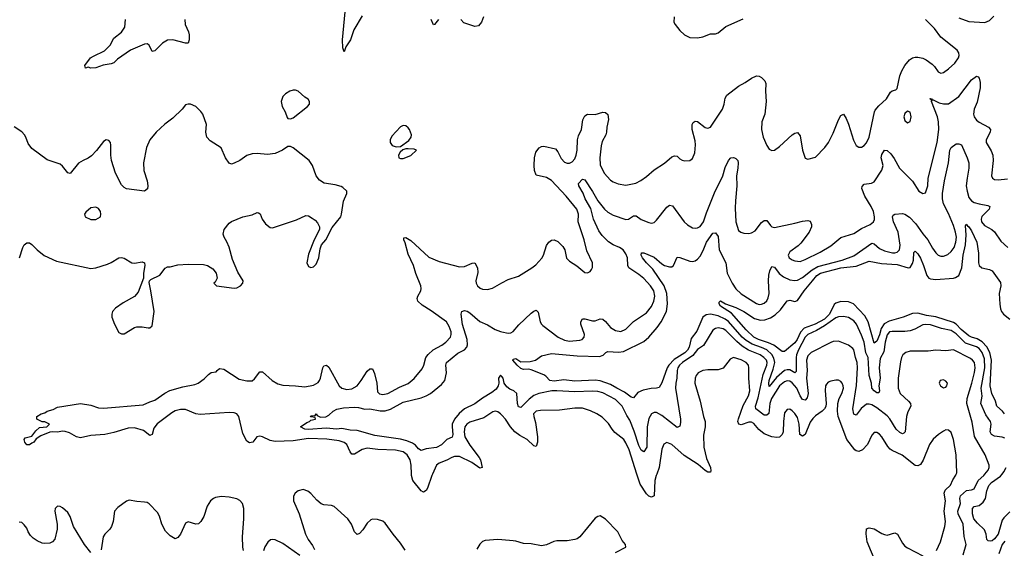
# Model space of a CAD drawing. Header units: inches. Extents: x 1694797 to 1849917, y 907313 to 1017959.
# Tile 764 of 834: x 1816234 to 1823926, y 979420 to 983548. Entities that reach past the tile are written whole.
import ezdxf

# ---------------------------------------------------------------- set-up
doc = ezdxf.new("R2010")
doc.units = ezdxf.units.IN
doc.header["$MEASUREMENT"] = 0
for name, color, linetype in [('B8917', 7, 'Continuous'), ('B8918', 7, 'Continuous'), ('B8927', 7, 'Continuous'), ('B8928', 7, 'Continuous')]:
    doc.layers.add(name, color=color, linetype=linetype)

msp = doc.modelspace()

# ---------------------------------------------------------------- linework, layer by layer
at = {"layer": 'B8917', "color": 5}
for points, elevation in [([(1819457.9, 980000), (1819453, 979990), (1819419.7, 979890), (1819410, 979871.6), (1819390, 979859.7), (1819370, 979868.5), (1819305.6, 979950), (1819294.2, 979990), (1819294.1, 980000)], 680), ([(1817982.3, 979402.3), (1817976.9, 979430), (1817975.5, 979510), (1817984.8, 979650), (1817984.7, 979730), (1817973.7, 979770), (1817954.1, 979794.1), (1817930, 979807.8), (1817870, 979819.7), (1817810, 979825.4), (1817763, 979817), (1817747.3, 979810), (1817723.8, 979790), (1817699.5, 979750), (1817672.5, 979667.5), (1817650.4, 979630), (1817639.9, 979620.1), (1817630, 979612), (1817610, 979607.6), (1817550, 979626), (1817530, 979616), (1817490, 979529.4), (1817470, 979504.5), (1817450, 979495.1), (1817410, 979518.5), (1817374.4, 979554.4), (1817344.5, 979610), (1817327, 979670), (1817310, 979700.5), (1817246.5, 979766.5), (1817230, 979777), (1817210, 979781.6), (1817150, 979784.7), (1817090, 979795.6), (1817070, 979789.5), (1817002, 979738), (1816976.3, 979710), (1816963.7, 979630), (1816952.2, 979590), (1816939.5, 979570), (1816898.7, 979530), (1816886.3, 979510), (1816871.1, 979408.9)], 720), ([(1819246.6, 979406.6), (1819210, 979461.3), (1819153, 979530), (1819090, 979617.6), (1819070, 979631.5), (1819030, 979645.6), (1818990, 979647.3), (1818977.3, 979642.7), (1818950, 979617), (1818915.6, 979564.4), (1818890, 979535.1), (1818870, 979529.2), (1818850, 979549), (1818825.4, 979610), (1818796.9, 979650), (1818690, 979746), (1818670, 979753.6), (1818610, 979758.7), (1818588.6, 979768.6), (1818555.6, 979795.6), (1818510, 979849.5), (1818486.5, 979866.5), (1818450, 979879.5), (1818410.4, 979869.6), (1818386.8, 979850), (1818373.2, 979826.8), (1818373, 979790), (1818417.6, 979690), (1818466, 979530), (1818487.4, 979490), (1818522.8, 979442.8), (1818538, 979410)], 720), ([(1816790, 979387.1), (1816741.5, 979450), (1816654, 979590), (1816627.9, 979667.9), (1816610, 979699.3), (1816570, 979736), (1816550, 979746), (1816530, 979749.2), (1816510.8, 979730), (1816508.7, 979711.3), (1816526.5, 979610), (1816527.6, 979570), (1816507.7, 979492.3), (1816490.3, 979469.7), (1816470, 979461.3), (1816430, 979457.8), (1816410, 979461.1), (1816370, 979478.6), (1816339.5, 979499.5), (1816319.8, 979519.8), (1816300.7, 979550), (1816290, 979577.6), (1816270, 979604.7), (1816250, 979621.3), (1816230, 979625.6)], 720), ([(1818423.5, 979363.5), (1818290, 979457.8), (1818230, 979487.2), (1818210, 979489.7), (1818194.4, 979485.6), (1818172.4, 979467.6), (1818150, 979432.3), (1818138.3, 979401.7)], 720), ([(1820000, 979486.4), (1819970, 979488.7), (1819870, 979480.7), (1819850, 979472.3), (1819830, 979452.7), (1819806.1, 979413.9)], 720)]:
    msp.add_lwpolyline(points, dxfattribs=dict(at, elevation=elevation))
at = {"layer": 'B8918', "color": 5}
for points, elevation in [([(1818910, 983579.2), (1818843.5, 983470), (1818817.7, 983390), (1818782.5, 983337.5), (1818770, 983297.2), (1818759.6, 983330), (1818757.1, 983390), (1818777.2, 983610)], 680), ([(1817525.2, 983550), (1817527.6, 983510), (1817553.2, 983453.2), (1817558, 983430), (1817559.2, 983390), (1817550, 983364.2), (1817530, 983365.6), (1817430, 983391.1), (1817390, 983388.1), (1817350, 983364.1), (1817290, 983306.6), (1817270, 983299.3), (1817246, 983350), (1817230, 983359.3), (1817210, 983358.3), (1817100.9, 983310), (1816998.7, 983241.3), (1816970, 983212.3), (1816950, 983202.8), (1816886, 983194), (1816830, 983172), (1816789.7, 983169.7), (1816770, 983179), (1816748.7, 983168.7), (1816744, 983190), (1816788.3, 983250), (1816810, 983264.9), (1816895.7, 983304.3), (1816941.7, 983350), (1816970, 983403.6), (1817030, 983450.3), (1817055.5, 983490), (1817060.4, 983550)], 680), ([(1819505.8, 983550), (1819474.9, 983510), (1819468.2, 983508.2), (1819448.1, 983550)], 680), ([(1819856.5, 983570), (1819841.3, 983530), (1819818.3, 983501.7), (1819790, 983495.8), (1819704.4, 983524.4), (1819680.4, 983550)], 680), ([(1816234, 981690), (1816259.5, 981770), (1816270, 981791), (1816290, 981806.8), (1816310, 981806.8), (1816330, 981793.4), (1816370.6, 981750), (1816426.9, 981706.9), (1816522.6, 981662.6), (1816790, 981606), (1816830, 981611.6), (1816919.7, 981640.3), (1816950, 981652.4), (1817010, 981688), (1817030, 981690.5), (1817050, 981684.9), (1817110, 981650.6), (1817130, 981647.7), (1817190, 981656.3), (1817210.4, 981650.4), (1817213, 981630), (1817202, 981570), (1817201, 981530), (1817158.8, 981421.2), (1817132, 981388), (1817042.5, 981337.5), (1816983.9, 981296.1), (1816960.7, 981270), (1816954, 981250), (1816955.3, 981224.7), (1816974, 981170), (1817010, 981106), (1817030, 981096), (1817050, 981096), (1817130, 981145.5), (1817150, 981150.5), (1817190, 981150.6), (1817238.6, 981141.4), (1817250, 981142.8), (1817270, 981158), (1817284.2, 981270), (1817259.5, 981430), (1817244.7, 981495.3), (1817248.7, 981510), (1817259.5, 981520.5), (1817330, 981553), (1817370, 981608), (1817390, 981619.5), (1817410, 981619.5), (1817470, 981632.9), (1817550, 981638.3), (1817670, 981635.8), (1817702, 981630), (1817743.4, 981603.4), (1817768, 981568), (1817777.3, 981530), (1817761.4, 981498.6), (1817751.3, 981490), (1817770.8, 981470.8), (1817910, 981450.8), (1817930, 981454.8), (1817959, 981470), (1817977.2, 981490), (1817979.3, 981510), (1817937.5, 981577.5), (1817896.3, 981676.3), (1817870, 981772), (1817853, 981813), (1817830.9, 981850), (1817825.2, 981874.8), (1817831.2, 981910), (1817870, 981960.4), (1817890, 981973.7), (1817977.2, 982010), (1818050, 982024.6), (1818090, 982042.4), (1818099.5, 982039.5), (1818111.7, 982031.7), (1818128.7, 981990), (1818153.5, 981953.5), (1818190, 981926.4), (1818210, 981923.1), (1818395.6, 981984.4), (1818470, 982019.3), (1818490, 982015.5), (1818519, 981999), (1818542.4, 981982.4), (1818560.9, 981960.9), (1818576.3, 981930), (1818576.3, 981910), (1818534.8, 981830), (1818490, 981718), (1818478.8, 981650), (1818490, 981622), (1818510, 981612), (1818530, 981618), (1818550, 981638), (1818571.6, 981690), (1818582, 981758), (1818592.7, 981790), (1818625.2, 981830), (1818675.2, 981924.8), (1818742.9, 982010), (1818749.6, 982030), (1818764.7, 982130), (1818789.3, 982190), (1818789, 982210), (1818758.7, 982238.7), (1818745.6, 982245.6), (1818698, 982258), (1818611.7, 982271.7), (1818576.3, 982296.3), (1818549.7, 982329.8), (1818521.3, 982410), (1818495.6, 982450), (1818370, 982547.3), (1818350, 982557.2), (1818330, 982557.2), (1818286.8, 982530), (1818230, 982504.2), (1818170, 982495.6), (1818090, 982504.2), (1818050, 982501.6), (1818010, 982487), (1817954.8, 982450), (1817910, 982427), (1817890, 982420.9), (1817870, 982429.3), (1817842, 982470), (1817807.5, 982547.5), (1817723.3, 982603.3), (1817697.4, 982630), (1817689.8, 982670), (1817693.1, 982730), (1817665.1, 982810), (1817650, 982832), (1817610, 982869.3), (1817570, 982889.4), (1817550, 982889.4), (1817530, 982882.7), (1817503, 982850), (1817430, 982779.6), (1817368.5, 982731.5), (1817300.4, 982670), (1817250, 982609.4), (1817224.4, 982550), (1817200.9, 982430), (1817204.2, 982370), (1817230.4, 982290), (1817236.4, 982250), (1817233.5, 982226.5), (1817210, 982209.7), (1817070, 982228.6), (1817050, 982238), (1817030, 982258.4), (1816983.5, 982350), (1816952.8, 982450), (1816947.1, 982490), (1816947.6, 982567.6), (1816942.7, 982590), (1816930, 982605.2), (1816910, 982609.3), (1816890, 982598), (1816834.3, 982525.7), (1816794.8, 982485.2), (1816770, 982466.6), (1816730, 982449.7), (1816692.8, 982427.2), (1816630, 982346.6), (1816610, 982351.8), (1816570, 982403.6), (1816550, 982420.7), (1816450, 982455.1), (1816330, 982542.4), (1816300.6, 982580.6), (1816283.6, 982630), (1816271.8, 982650), (1816250, 982673.6), (1816192, 982712)], 720), ([(1819294.1, 980000), (1819293.4, 980070), (1819284.6, 980110), (1819261.4, 980150), (1819230, 980173.1), (1819170, 980187.2), (1819032.2, 980192.2), (1818950, 980201.7), (1818910, 980191.4), (1818850, 980156.2), (1818830, 980156.4), (1818814.9, 980174.9), (1818790.6, 980230), (1818770, 980246.6), (1818730, 980259.4), (1818632.5, 980272.5), (1818490, 980276.5), (1818370, 980259.2), (1818230, 980255.4), (1818190, 980263.1), (1818130, 980290.9), (1818110, 980295.3), (1818087.2, 980290), (1818055.9, 980250), (1818030, 980243), (1818010, 980256.1), (1817978.1, 980318.1), (1817946.2, 980450), (1817931.2, 980470), (1817910, 980478.3), (1817870, 980480.4), (1817644, 980464), (1817609.6, 980469.6), (1817530, 980503.2), (1817490, 980504.9), (1817450, 980493.7), (1817422.2, 980477.8), (1817308.2, 980391.8), (1817281.5, 980358.5), (1817270, 980309.3), (1817257.2, 980302.8), (1817250, 980302), (1817201.3, 980341.3), (1817130, 980361.6), (1817081.7, 980358.3), (1816970, 980324.5), (1816900.7, 980310), (1816790, 980300.9), (1816710, 980282.3), (1816677.2, 980290), (1816623.1, 980323.1), (1816590, 980332.8), (1816570, 980334.2), (1816530, 980327.8), (1816490.1, 980329.9), (1816470, 980328.2), (1816400.2, 980299.8), (1816364.1, 980275.9), (1816343.7, 980250), (1816330, 980240.4), (1816310, 980228.4), (1816290, 980229.2), (1816274.5, 980250), (1816269, 980270), (1816277.2, 980282.8), (1816330, 980296.4), (1816361.1, 980338.9), (1816390, 980364.4), (1816446, 980370), (1816468, 980390), (1816430, 980408.7), (1816410, 980408.7), (1816369.1, 980429.1), (1816368, 980450), (1816402, 980470), (1816430, 980478), (1816450, 980490.4), (1816495.1, 980504.9), (1816530, 980522), (1816710, 980550.8), (1816790, 980536.9), (1816850, 980517.1), (1816890, 980513.5), (1817198.2, 980541.8), (1817250, 980564.7), (1817290, 980575.9), (1817367, 980633), (1817408.2, 980651.8), (1817510, 980680.7), (1817601.4, 980698.6), (1817629.9, 980710.1), (1817675.7, 980744.3), (1817710, 980778.7), (1817730, 980792.4), (1817770, 980798), (1817776, 980810), (1817795.1, 980824.9), (1817830, 980818), (1817950, 980742.4), (1818010, 980727.6), (1818050, 980727.4), (1818070, 980744.4), (1818110, 980799.1), (1818130, 980798), (1818206.7, 980730), (1818250, 980703.6), (1818290, 980693.8), (1818390, 980690.3), (1818462.3, 980682.3), (1818530, 980693.2), (1818565, 980715), (1818577.1, 980730), (1818585, 980750), (1818601.8, 980830), (1818610, 980844.9), (1818630, 980851.6), (1818650, 980835.8), (1818730, 980688.4), (1818750.6, 980670), (1818790, 980659.7), (1818830, 980665.4), (1818870, 980689.1), (1818903.1, 980730), (1818950, 980803), (1818970, 980822), (1818990, 980820.7), (1819006.6, 980786.6), (1819024.2, 980710), (1819030, 980642), (1819046.3, 980626.3), (1819070, 980622), (1819110, 980630.2), (1819202.4, 980677.6), (1819270, 980706.4), (1819314.8, 980745.2), (1819377.7, 980822.3), (1819390.7, 980849.3), (1819407.6, 980910), (1819425.1, 980934.9), (1819464, 980970), (1819532.7, 981007.3), (1819562.6, 981030), (1819601, 981070), (1819606, 981090), (1819604.2, 981110), (1819590, 981152), (1819568.4, 981190), (1819450, 981275.6), (1819379.2, 981319.2), (1819345.1, 981350), (1819339.7, 981370), (1819344.7, 981390), (1819367.6, 981430), (1819370.8, 981450), (1819367.1, 981470), (1819330, 981565.6), (1819311.6, 981630), (1819270, 981717.4), (1819245.9, 981805.9), (1819234.7, 981830), (1819234, 981846), (1819250, 981848.4), (1819290, 981824.2), (1819430, 981694.3), (1819510, 981661), (1819670, 981618.6), (1819710, 981622), (1819770, 981648.2), (1819790, 981650.7), (1819810.3, 981610.3), (1819813.4, 981573.4), (1819798.4, 981510), (1819800.5, 981490), (1819810.7, 981470), (1819832, 981452), (1819850, 981444.9), (1819890, 981442), (1819927, 981453), (1820000, 981492.4)], 680), ([(1820000, 980760.7), (1819990, 980772), (1819975.6, 980750), (1819977.5, 980710), (1819972, 980690), (1819956.4, 980663.6), (1819923.9, 980636.1), (1819850, 980591.9), (1819790, 980549.3), (1819710, 980509.5), (1819667.2, 980472.8), (1819631.5, 980430), (1819614, 980390), (1819611.7, 980370), (1819617.5, 980310), (1819612.6, 980287.4), (1819570, 980268.7), (1819530, 980229.4), (1819490, 980208.6), (1819410, 980197), (1819370, 980185.3), (1819350, 980197.8), (1819325.3, 980225.3), (1819301.7, 980241.7), (1819259.6, 980259.6), (1819210, 980273.3), (1819010, 980301.9), (1818870, 980339.7), (1818817.1, 980342.9), (1818750, 980356.4), (1818708.5, 980351.5), (1818630, 980358.9), (1818487.8, 980347.8), (1818461.2, 980350), (1818429.2, 980370), (1818477.2, 980402.8), (1818498, 980410), (1818510, 980422), (1818546, 980430), (1818542, 980442), (1818510, 980446), (1818506, 980450), (1818510, 980454), (1818542, 980458), (1818550, 980471.3), (1818558, 980458), (1818583.6, 980443.6), (1818626, 980446), (1818650, 980458.8), (1818683.7, 980490), (1818712.6, 980507.4), (1818763.1, 980516.9), (1818850, 980523.6), (1818880.6, 980520.6), (1818930, 980507.6), (1818970, 980510.6), (1819050, 980493), (1819090, 980493), (1819130, 980506.1), (1819230, 980560.4), (1819370, 980595.9), (1819410, 980610.7), (1819443.1, 980630), (1819530, 980699), (1819554.5, 980730), (1819568.9, 980790), (1819563.4, 980850), (1819567.7, 980870), (1819656.6, 980943.4), (1819710, 980971), (1819728.2, 980991.8), (1819732.1, 981010), (1819729.4, 981050.6), (1819692.8, 981167.2), (1819684.4, 981250), (1819689.2, 981270), (1819710, 981277.5), (1819730, 981271.9), (1819750, 981259.1), (1819830, 981191.6), (1819890, 981164.6), (1819949.4, 981129.4), (1819990, 981112.4), (1820000, 981110.4)], 660), ([(1820000, 980460.9), (1819990, 980471.3), (1819970, 980485.1), (1819950, 980491.1), (1819930, 980487.1), (1819860.6, 980439.4), (1819750, 980404.5), (1819726.5, 980390), (1819711.7, 980368.3), (1819705.3, 980330), (1819712.9, 980290), (1819750, 980225.3), (1819825, 980130), (1819834.6, 980110), (1819848, 980052), (1819830, 980047), (1819766.4, 980090), (1819670, 980136.8), (1819630, 980136.4), (1819610, 980129.7), (1819570, 980107.4), (1819510, 980084), (1819491.2, 980068.8), (1819457.9, 980000)], 680)]:
    msp.add_lwpolyline(points, dxfattribs=dict(at, elevation=elevation))
for points, elevation in [([(1818370, 982998), (1818344.7, 982990), (1818310, 982969.2), (1818290, 982948.7), (1818276.3, 982910), (1818286, 982870), (1818307.7, 982830), (1818324.5, 982784.5), (1818330, 982778), (1818350, 982774.8), (1818370, 982782.8), (1818484, 982870), (1818497.2, 982890), (1818497.2, 982910), (1818489.1, 982929.1), (1818462.5, 982942.5), (1818408.7, 982990), (1818390, 982997)], 720), ([(1819230, 982721.6), (1819208.9, 982711.1), (1819141.2, 982638.8), (1819127.7, 982610), (1819127.3, 982590), (1819145.3, 982565.3), (1819174.4, 982554.4), (1819210, 982558.4), (1819275, 982604.9), (1819293, 982630), (1819294, 982650), (1819278.9, 982690), (1819270, 982704.5), (1819250, 982719.6)], 720), ([(1819270, 982539.6), (1819250, 982539.6), (1819228, 982532), (1819206.6, 982513.4), (1819193.4, 982490), (1819196, 982470), (1819210, 982464.4), (1819230, 982465.3), (1819291.1, 982488.9), (1819335.3, 982530), (1819316.5, 982536.5)], 720), ([(1816830, 982083.7), (1816790, 982079.5), (1816750, 982045.2), (1816740.5, 982030), (1816745.5, 982010), (1816790, 981988.9), (1816830, 981988.8), (1816864.5, 982010), (1816869.5, 982030), (1816866.6, 982050), (1816850, 982072.7)], 740)]:
    msp.add_lwpolyline(points, close=True, dxfattribs=dict(at, elevation=elevation))
at = {"layer": 'B8927', "color": 5}
for points, elevation in [([(1821210.3, 980000), (1821206.1, 979990), (1821195.3, 979950), (1821190.2, 979830), (1821170, 979818.9), (1821150, 979826.2), (1821130, 979846.9), (1821081.8, 979921.8), (1821056.4, 980000)], 680), ([(1823397.2, 979402.8), (1823428.4, 979471.6), (1823462.4, 979590), (1823465.3, 979630), (1823457.2, 979710), (1823467.6, 979790), (1823455, 979850), (1823464.8, 979875.2), (1823505.8, 979914.2), (1823524.7, 979955.3), (1823548.4, 979991.5), (1823551, 980000)], 680), ([(1823605.7, 979370), (1823628.9, 979450), (1823613.5, 979513.5), (1823603.5, 979610), (1823566.7, 979690), (1823563.8, 979710), (1823583, 979770), (1823578.2, 979810), (1823583.2, 979830), (1823630, 979870.6), (1823670, 979876.8), (1823690, 979884.9), (1823722.2, 979950), (1823765.2, 979990), (1823773.7, 980000)], 660), ([(1823970, 979704.5), (1823921.4, 979658.6), (1823910, 979640.4), (1823878.5, 979530), (1823850, 979494), (1823830, 979479.1), (1823815.2, 979475.2), (1823799.3, 979479.3), (1823790, 979489.6), (1823784.1, 979530), (1823770, 979564.4), (1823715.4, 979615.4), (1823688.6, 979650), (1823676.4, 979690), (1823677.7, 979730), (1823690, 979745.8), (1823730, 979755.3), (1823760.7, 979779.3), (1823777.8, 979810), (1823790.4, 979870), (1823805.6, 979910), (1823826.3, 979933.7), (1823895.2, 979984.8), (1823908.2, 980000)], 640), ([(1820890, 979387.2), (1820969.2, 979430), (1820966, 979450), (1820941.7, 979481.7), (1820906.6, 979550), (1820810, 979647.3), (1820770, 979672.7), (1820750, 979669.3), (1820730, 979656), (1820608.9, 979511.1), (1820590, 979494.5), (1820572, 979488), (1820510, 979479.7), (1820430, 979479.1), (1820406.8, 979473.2), (1820350, 979447.6), (1820310, 979439.6), (1820230, 979456.4), (1820170, 979456.9), (1820110, 979477.2), (1820090, 979479.7), (1820000, 979486.4)], 720), ([(1822922.1, 979310), (1822854.7, 979470), (1822845.8, 979534.2), (1822850, 979572), (1822870, 979579.3), (1822910, 979573.2), (1822970, 979536.6), (1822990, 979527), (1823010, 979523.9), (1823070, 979541.5), (1823092, 979530), (1823130, 979460.9), (1823150, 979436.9), (1823170, 979423.6), (1823290, 979362.4)], 680), ([(1823930, 979475.8), (1823910.1, 979450), (1823882.1, 979377.8)], 660)]:
    msp.add_lwpolyline(points, dxfattribs=dict(at, elevation=elevation))
at = {"layer": 'B8928', "color": 5}
for points, elevation in [([(1820000, 981492.4), (1820050, 981519.3), (1820130, 981546.4), (1820234, 981610), (1820265.8, 981634.2), (1820312.9, 981687.1), (1820326.6, 981710), (1820350, 981786), (1820367, 981810), (1820390, 981825.5), (1820409.7, 981830.3), (1820437.1, 981817.1), (1820476.7, 981776.7), (1820492.4, 981750), (1820507.1, 981687.1), (1820530, 981663), (1820586.2, 981626.2), (1820650, 981574.8), (1820670, 981571), (1820690, 981582.8), (1820702.5, 981597.5), (1820710, 981614), (1820709.5, 981650), (1820664.2, 981744.2), (1820644.7, 981830), (1820596.4, 981970), (1820598.5, 982030), (1820587.1, 982070), (1820504.2, 982170), (1820390, 982292.4), (1820350, 982316.3), (1820270, 982334.7), (1820254.8, 982370), (1820252.2, 982410), (1820256.4, 982470), (1820266.8, 982513.2), (1820291.9, 982548.1), (1820310, 982558), (1820330, 982560.3), (1820419.3, 982539.3), (1820437.8, 982517.8), (1820463.8, 982463.8), (1820490, 982436.1), (1820510, 982428.4), (1820530, 982429.2), (1820550, 982439.6), (1820570, 982462.3), (1820582.3, 982490), (1820589, 982530), (1820591.7, 982610), (1820599.6, 982640.4), (1820623.1, 982690), (1820632.9, 982767.1), (1820650, 982798.4), (1820670, 982810.3), (1820730, 982808.9), (1820790, 982825.5), (1820810, 982824.2), (1820829, 982809), (1820833.4, 982770), (1820820.9, 982710), (1820818.9, 982670), (1820813.4, 982650), (1820783.9, 982596.1), (1820775.8, 982564.2), (1820765.1, 982470), (1820770, 982414), (1820800.8, 982350), (1820850, 982296), (1820870, 982283.1), (1820910, 982267.4), (1820970, 982256.5), (1821047.6, 982272.4), (1821087.2, 982292.8), (1821130, 982323.1), (1821190, 982376), (1821272.7, 982427.3), (1821330, 982478.4), (1821350, 982486.4), (1821370, 982481.6), (1821390, 982461.6), (1821410, 982450.5), (1821430, 982446), (1821470, 982448), (1821490, 982464), (1821507.3, 982510), (1821512.8, 982570), (1821510, 982602), (1821488, 982690), (1821488.6, 982730), (1821494.3, 982745.7), (1821510, 982757), (1821530, 982752.9), (1821590, 982707.6), (1821610, 982701.1), (1821630, 982708.5), (1821724.8, 982850), (1821738.6, 982890), (1821745.1, 982934.9), (1821759.7, 982960.3), (1821850, 983028.5), (1821902.4, 983057.6), (1821950, 983092.9), (1821990, 983109), (1822010, 983107.7), (1822030, 983096.9), (1822054.9, 983070), (1822063.7, 983050), (1822060.3, 982990), (1822066.3, 982910), (1822054.3, 982810), (1822033.1, 982750), (1822030.3, 982690), (1822042.4, 982630), (1822070, 982566.8), (1822090, 982537.3), (1822110, 982527.7), (1822130, 982530.6), (1822170, 982558), (1822270, 982650.5), (1822290, 982662), (1822310, 982666.8), (1822330, 982642), (1822350.5, 982530), (1822370, 982466), (1822390, 982458.8), (1822450, 982475.5), (1822522.9, 982550), (1822552.3, 982590), (1822590, 982662.8), (1822630, 982766.8), (1822650, 982801), (1822670, 982811), (1822690, 982778), (1822710, 982731.3), (1822748.8, 982608.8), (1822770, 982566), (1822790, 982554), (1822810, 982553.4), (1822830, 982565.5), (1822850, 982587.7), (1822870, 982631), (1822910.7, 982829.3), (1822917.3, 982842.7), (1822945.1, 982874.9), (1823005.1, 982930), (1823037.7, 982982.3), (1823050, 982994), (1823078.9, 983001.1), (1823089.4, 983010.6), (1823110.8, 983110), (1823124.6, 983150), (1823148.3, 983191.7), (1823186, 983234), (1823210, 983250.2), (1823230, 983256.2), (1823250, 983256.5), (1823290, 983246.8), (1823315, 983235), (1823362, 983202), (1823381.8, 983181.8), (1823410, 983141.6), (1823430, 983130.4), (1823450, 983134.9), (1823490, 983163.8), (1823540.7, 983210), (1823567.6, 983250), (1823573.3, 983270), (1823569.6, 983290), (1823556.9, 983310), (1823430, 983411.2), (1823380, 983480), (1823309.7, 983550)], 680), ([(1821348.2, 983570), (1821344.6, 983530), (1821353.7, 983510), (1821390, 983463.7), (1821428.5, 983430), (1821470, 983409.3), (1821530, 983407.8), (1821570, 983413.4), (1821630, 983438.3), (1821670, 983439.3), (1821690, 983445.8), (1821750, 983494.7), (1821885.4, 983554.6)], 720), ([(1823570, 983562), (1823650, 983533.7), (1823774, 983526), (1823810, 983542.8), (1823843.9, 983576.1)], 680), ([(1820000, 981110.4), (1820050, 981100.3), (1820070, 981102), (1820090, 981114.4), (1820134.6, 981165.4), (1820230, 981257.4), (1820250, 981272), (1820270, 981279.3), (1820284.2, 981264.2), (1820300.2, 981190), (1820310.2, 981170.2), (1820320.4, 981160.5), (1820441.3, 981070), (1820490, 981046.1), (1820530, 981037.4), (1820610, 981044.8), (1820628.1, 981051.9), (1820644.4, 981070), (1820646.2, 981090), (1820617.6, 981170), (1820616.9, 981190), (1820630, 981212), (1820650, 981212.9), (1820710, 981196.9), (1820730, 981197.4), (1820770, 981211.8), (1820790, 981208.8), (1820811.1, 981191.1), (1820850, 981145.5), (1820890, 981122.4), (1820930, 981114.4), (1820970, 981130.5), (1821029.8, 981190.2), (1821130, 981260.3), (1821170, 981308.8), (1821188.2, 981350), (1821196.5, 981390), (1821187.1, 981430), (1821162.9, 981470), (1821110, 981527.1), (1821070, 981559.4), (1820991.8, 981611.8), (1820985.8, 981630), (1820982, 981690), (1820970, 981719.7), (1820949.8, 981750), (1820920.4, 981770), (1820870, 981789.9), (1820832.9, 981812.9), (1820784.3, 981864.4), (1820759.5, 981899.5), (1820716.7, 981990), (1820695, 982075), (1820652.7, 982150), (1820634.9, 982194.9), (1820602.2, 982250), (1820598.9, 982270), (1820630, 982302.4), (1820650, 982297.1), (1820710, 982205.8), (1820750, 982134.7), (1820802.9, 982070), (1820830, 982044.7), (1820870, 982022), (1820970, 981988.3), (1820990.6, 981989.4), (1821030, 982017.1), (1821050, 982015.8), (1821090, 981989.1), (1821150, 981964.2), (1821170, 981960.3), (1821190, 981964.9), (1821210, 981981.6), (1821290, 982084.9), (1821310, 982101.3), (1821333.7, 982093.7), (1821426, 981970), (1821450, 981947.2), (1821490, 981923.6), (1821510, 981919.6), (1821530, 981922), (1821550, 981933.8), (1821576.3, 981970), (1821599.7, 982040.3), (1821663, 982197), (1821727.4, 982330), (1821745.9, 982394.1), (1821771.6, 982448.4), (1821790, 982469.2), (1821810, 982473), (1821818.4, 982470), (1821830, 982465.4), (1821843.2, 982450), (1821846.6, 982430), (1821844.8, 982390), (1821834.4, 982330), (1821836.8, 982250), (1821825.3, 982134.7), (1821824.3, 982075.7), (1821829.5, 981969.5), (1821850, 981902.8), (1821868.4, 981888.4), (1821890, 981880.5), (1821930, 981879.3), (1821950, 981883.8), (1821979.7, 981900.3), (1822030, 981963.8), (1822050, 981979.3), (1822070, 981979.1), (1822100, 981940), (1822110, 981931.8), (1822130, 981926.4), (1822290, 981959.3), (1822350, 981976.1), (1822390, 981981.1), (1822410, 981974), (1822420.7, 981950), (1822419.7, 981930), (1822401.4, 981890), (1822336.7, 981803.3), (1822316.9, 981783.1), (1822250, 981736.3), (1822237, 981710), (1822244.9, 981690), (1822270, 981672.4), (1822290, 981664.6), (1822330, 981660.8), (1822370, 981674.7), (1822488.1, 981731.9), (1822570, 981782.6), (1822650, 981848.3), (1822750, 981878), (1822810, 981917.1), (1822877, 981950), (1822903.6, 981970), (1822911.1, 981988.9), (1822912.2, 982007.7), (1822905, 982050), (1822887, 982090), (1822836.3, 982170), (1822813.2, 982230), (1822814.4, 982245.6), (1822830, 982263.2), (1822888, 982272), (1822910, 982283.2), (1822970, 982374.4), (1822979.9, 982410), (1822965.2, 982470), (1822970, 982495.8), (1822990, 982528.9), (1823010, 982527.7), (1823040, 982500), (1823065.1, 982465.1), (1823108, 982388), (1823207.6, 982287.6), (1823257.3, 982210), (1823290, 982190.7), (1823310, 982197.3), (1823329.6, 982250), (1823330.8, 982310), (1823400.4, 982590), (1823414.9, 982690), (1823411.6, 982750), (1823402.9, 982790), (1823356.2, 982910), (1823358.6, 982918.6), (1823350, 982924), (1823347.8, 982932.2), (1823356, 982930), (1823361.4, 982921.4), (1823370, 982923.8), (1823418.2, 982898.2), (1823450, 982890.2), (1823490, 982891), (1823571.3, 982948.7), (1823670, 983079.6), (1823710, 983108), (1823722.5, 983102.5), (1823730, 983091.3), (1823737.5, 983057.5), (1823737.5, 983017.5), (1823714.4, 982905.6), (1823690, 982849), (1823686.2, 982810), (1823691.7, 982790), (1823710, 982764.2), (1823730, 982747.9), (1823803, 982710), (1823817.1, 982690), (1823816.4, 982670), (1823784.9, 982610), (1823784.9, 982590), (1823824.3, 982524.3), (1823836.9, 982490), (1823838, 982450), (1823825.3, 982330), (1823833.4, 982310), (1823850, 982300.3), (1823877.4, 982297.4), (1823950, 982306.4)], 660), ([(1823930, 980279.7), (1823909, 980289), (1823850, 980295.2), (1823825.6, 980310), (1823816.1, 980330), (1823823.2, 980390), (1823818.6, 980410), (1823782.2, 980462.2), (1823742.1, 980550), (1823752.2, 980607.8), (1823746.3, 980670), (1823773, 980830), (1823770, 980899.6), (1823753.9, 980950), (1823730, 980980.1), (1823710, 980993.9), (1823623.4, 981023.4), (1823550, 981094.2), (1823510, 981120.1), (1823435.8, 981135.8), (1823350, 981164.2), (1823310, 981169), (1823290, 981165), (1823228.3, 981131.7), (1823190, 981118.7), (1823150, 981114.1), (1823050, 981114.3), (1823029.4, 981110), (1823010, 981087.4), (1822995.4, 981030), (1822984.9, 980955.1), (1822957.1, 980902.9), (1822948.5, 980830), (1822956.8, 980750), (1822947, 980690), (1822950.2, 980649.8), (1822945.4, 980634.6), (1822930, 980635.6), (1822908.4, 980650), (1822891.5, 980670), (1822887.6, 980710), (1822869.9, 980770), (1822861.5, 980910), (1822845.5, 980945.5), (1822830.2, 981030.2), (1822810, 981085.6), (1822770.3, 981170.3), (1822750, 981198), (1822710, 981222.4), (1822670, 981230.6), (1822630, 981229.1), (1822610, 981219), (1822522.2, 981157.8), (1822458.8, 981121.2), (1822392.1, 981090), (1822370, 981070.4), (1822318, 980970), (1822303.5, 980930), (1822299.4, 980910), (1822299.5, 980800.5), (1822290, 980790.8), (1822250, 980813.3), (1822230, 980815.2), (1822210, 980808.3), (1822145.3, 980754.7), (1822090, 980685.1), (1822086.2, 980706.2), (1822089, 980730), (1822121.4, 980818.6), (1822132.9, 980870), (1822125.9, 980905.9), (1822110, 980933.2), (1822070, 980970.2), (1822030, 980989.6), (1821955.1, 981015.1), (1821910, 981042.3), (1821879, 981070), (1821770.8, 981190.8), (1821746.2, 981210), (1821690, 981236.1), (1821631.9, 981248.1), (1821596.7, 981243.3), (1821570, 981225), (1821524.6, 981115.4), (1821480.8, 981059.2), (1821463.4, 980990), (1821451.5, 980968.5), (1821430, 980947.7), (1821346.1, 980893.9), (1821304.9, 980850), (1821293.6, 980830), (1821250, 980712.3), (1821230, 980676.2), (1821210, 980669.7), (1821168.5, 980668.5), (1821103.7, 980656.3), (1821063.8, 980636.2), (1821030, 980596.2), (1821010, 980599.7), (1820959.7, 980639.7), (1820898, 980670), (1820850, 980700.2), (1820768.9, 980728.9), (1820730, 980733.4), (1820570, 980726.7), (1820484.5, 980735.5), (1820410, 980725.5), (1820374.5, 980730), (1820345.6, 980765.6), (1820330, 980774), (1820230, 980815.1), (1820210, 980819.5), (1820170, 980816.3), (1820150, 980824.7), (1820120.7, 980850), (1820088, 980890), (1820090, 980898), (1820110, 980901.6), (1820150, 980877.4), (1820222, 980878), (1820264, 980890), (1820310, 980922.8), (1820390, 980941.6), (1820590, 980922.6), (1820763, 980917), (1820791.5, 980928.5), (1820811.9, 980948.1), (1820830, 980958.2), (1820912.9, 980952.9), (1820950, 980956.3), (1821110, 981035.6), (1821149.3, 981070), (1821214.4, 981145.6), (1821245.2, 981190), (1821286.5, 981270), (1821295.5, 981330), (1821290.4, 981410), (1821267.6, 981470), (1821181, 981601), (1821131.6, 981650), (1821100.8, 981690), (1821089, 981710), (1821092.1, 981727.9), (1821110, 981728.8), (1821190, 981693.2), (1821250, 981642.9), (1821272.4, 981630), (1821310, 981617.3), (1821330, 981618.7), (1821342.4, 981630), (1821370, 981692.7), (1821390, 981690.3), (1821470, 981662.3), (1821490, 981660.2), (1821510, 981664.5), (1821530, 981677.6), (1821550, 981702.8), (1821574, 981746), (1821599.5, 981810), (1821650, 981880.2), (1821670, 981883.8), (1821690, 981855.3), (1821699.4, 981750), (1821751, 981650), (1821761.8, 981570), (1821798.9, 981490), (1821830, 981447.5), (1821870, 981406.3), (1821990, 981331.3), (1822010, 981325.3), (1822030, 981326.1), (1822050, 981335.5), (1822070, 981353.4), (1822082.5, 981377.5), (1822089.4, 981410.6), (1822084, 981510), (1822086.5, 981553.5), (1822093.6, 981586.4), (1822110, 981622), (1822130, 981616.1), (1822167.6, 981567.6), (1822200.8, 981540.8), (1822250, 981515.9), (1822290, 981511.2), (1822310, 981515.2), (1822350, 981535.6), (1822424.1, 981595.9), (1822470, 981621.3), (1822659.7, 981670), (1822750, 981704.8), (1822890, 981802.7), (1822910, 981798), (1822950, 981761.9), (1822990, 981742.6), (1823051.3, 981728.7), (1823070, 981727.3), (1823090, 981732.3), (1823108.4, 981751.6), (1823111.5, 981788.5), (1823096.6, 981890), (1823059.1, 981970), (1823052.7, 982010), (1823056.8, 982023.2), (1823070.4, 982029.6), (1823130, 982035.9), (1823150, 982028.9), (1823185.7, 982005.7), (1823234.6, 981954.6), (1823290, 981874.9), (1823328.6, 981828.6), (1823363.8, 981763.8), (1823390, 981727), (1823410, 981710.3), (1823430, 981702.6), (1823450, 981701.1), (1823485.6, 981714.4), (1823510, 981736.9), (1823534.1, 981770), (1823548.2, 981810), (1823551.7, 981850), (1823545.9, 981890), (1823530, 981942), (1823490, 982035.9), (1823449.9, 982110), (1823442.2, 982150), (1823444, 982190), (1823459.3, 982290), (1823491.3, 982430), (1823500.9, 982530), (1823510.6, 982550), (1823550, 982579.8), (1823570, 982579.8), (1823591.4, 982570), (1823636.6, 982470), (1823649.3, 982430), (1823649.5, 982390), (1823634.7, 982310), (1823629.2, 982250), (1823635.4, 982210), (1823650, 982160.8), (1823670, 982134.2), (1823690, 982121.4), (1823730, 982109.5), (1823798, 982098), (1823813.4, 982090), (1823807, 982070), (1823749.6, 982010.4), (1823744.8, 981990), (1823747.3, 981970), (1823770, 981940.7), (1823829.4, 981909.4), (1823850, 981891.7), (1823899.1, 981819.1), (1823953.1, 981770)], 640), ([(1823926.4, 980470), (1823911.4, 980491.4), (1823867.1, 980530), (1823856.2, 980570), (1823828.3, 980630), (1823814.5, 980690), (1823826.7, 980890), (1823812.9, 980950), (1823790, 980994.4), (1823753.7, 981033.7), (1823715, 981055), (1823670, 981068), (1823650, 981078.3), (1823590, 981128.9), (1823550.7, 981170.7), (1823530, 981184.7), (1823390, 981228.8), (1823318.6, 981238.6), (1823250, 981256), (1823210, 981255.2), (1823134.9, 981225.1), (1823027.2, 981192.8), (1822987.8, 981172.2), (1822963.6, 981136.4), (1822950, 981087.7), (1822930, 981039.1), (1822910, 981023.5), (1822861.9, 981190), (1822836.8, 981236.8), (1822746.6, 981330), (1822710, 981345.1), (1822650, 981348.2), (1822610, 981335.7), (1822596.4, 981323.6), (1822560.2, 981250), (1822520.3, 981210), (1822447.8, 981170), (1822361.8, 981138.2), (1822332.9, 981107), (1822307.5, 981050), (1822290, 981024.5), (1822210, 980956.8), (1822190, 980957.7), (1822125.9, 981005.9), (1822084.8, 981024.8), (1822006.3, 981050), (1821968.7, 981070), (1821910, 981126.8), (1821795.4, 981255.4), (1821709.7, 981310), (1821698, 981330), (1821698, 981342), (1821708.4, 981351.6), (1821748.5, 981328.5), (1821830, 981302), (1821890, 981270.4), (1821974.7, 981214.7), (1822021.2, 981201.2), (1822055.8, 981204.2), (1822098.8, 981221.2), (1822136.1, 981243.9), (1822176.4, 981283.6), (1822230, 981353.4), (1822250, 981357.6), (1822290, 981346.5), (1822310, 981354.6), (1822361.9, 981430), (1822426.6, 981510), (1822462, 981550), (1822490.6, 981570), (1822650, 981610.6), (1822770, 981624.5), (1822870, 981662.1), (1822965.6, 981645.6), (1823090, 981635.6), (1823175.1, 981610), (1823190, 981614), (1823210, 981644.9), (1823216.6, 981670), (1823219.7, 981730), (1823230, 981740.9), (1823250, 981720.2), (1823270, 981685.2), (1823293.7, 981630), (1823319.6, 981550), (1823336.9, 981530), (1823350, 981523.7), (1823390, 981519.5), (1823530, 981530.1), (1823545.1, 981534.9), (1823570, 981551.7), (1823593, 981610), (1823604.3, 981710), (1823622.9, 981790), (1823627.6, 981867.6), (1823622.4, 981937.6), (1823629.3, 981950.7), (1823637.4, 981937.4), (1823650, 981930.2), (1823670, 981899.6), (1823711.9, 981811.9), (1823725, 981725), (1823723.6, 981650), (1823729.1, 981629.1), (1823750, 981611.1), (1823810, 981597.2), (1823830, 981586.3), (1823896.1, 981496.1), (1823898, 981470), (1823886.6, 981410), (1823892, 981328), (1823897.2, 981290), (1823904.8, 981270), (1823920.3, 981250), (1823970, 981209.6)], 620), ([(1823773.7, 980000), (1823798.9, 980030), (1823807.8, 980050), (1823807.7, 980070), (1823776.5, 980150), (1823692.6, 980292.6), (1823674.7, 980405.3), (1823632.3, 980550), (1823636.2, 980590), (1823673.2, 980710), (1823692.8, 980792.8), (1823698.1, 980830), (1823692.9, 980870), (1823678.2, 980890), (1823662.3, 980902.3), (1823530, 980970.8), (1823470, 980962.7), (1823390, 980967.1), (1823330, 980959.8), (1823190, 980959.8), (1823157.1, 980950), (1823132.9, 980930), (1823123.2, 980910), (1823115.8, 980875.8), (1823097.2, 980750), (1823097.6, 980670), (1823111.4, 980630), (1823177.1, 980570), (1823193, 980550), (1823195.5, 980530), (1823173.5, 980486.5), (1823162.9, 980450), (1823150.9, 980329.1), (1823141.7, 980318.3), (1823130, 980313.7), (1823110, 980324.4), (1823082, 980350), (1823030.9, 980430.9), (1823010, 980454), (1822930, 980516.1), (1822890, 980540.5), (1822870, 980546.5), (1822850, 980546), (1822808.4, 980511.6), (1822770, 980459.7), (1822750, 980467.3), (1822743.1, 980510), (1822770.4, 980690.4), (1822780.1, 980830), (1822776.9, 980870), (1822762.8, 980910), (1822750.5, 980970), (1822741.7, 980981.6), (1822710, 981007.2), (1822630, 981037.4), (1822590, 981034.7), (1822570, 981026.6), (1822418.4, 980950), (1822390, 980923.6), (1822381.4, 980890), (1822386.5, 980810), (1822379.7, 980750), (1822392.8, 980630), (1822384.7, 980595.3), (1822370, 980576.4), (1822350, 980583.5), (1822330, 980612), (1822304.2, 980670), (1822270, 980712.3), (1822250, 980726), (1822230, 980727.5), (1822210, 980721.3), (1822170, 980688.1), (1822106.2, 980590), (1822094.4, 980550), (1822087.4, 980472.6), (1822070, 980458.7), (1822050, 980460.3), (1821986.2, 980510), (1821981.4, 980530), (1822004, 980596), (1822042.4, 980777.6), (1822071, 980850), (1822073.1, 980870), (1822067, 980890), (1822048, 980910), (1822017.9, 980930), (1821928.8, 980968.8), (1821879.3, 980999.3), (1821835.5, 981035.5), (1821750, 981121.5), (1821730, 981133.3), (1821690, 981141.1), (1821670, 981136.8), (1821650, 981124.5), (1821577.1, 981002.9), (1821530, 980973.6), (1821492.9, 980927.1), (1821411.5, 980870), (1821389, 980850), (1821376.8, 980830), (1821370.6, 980810), (1821368.2, 980750), (1821359.6, 980710), (1821357.8, 980670), (1821397, 980430), (1821396.8, 980403.2), (1821390, 980374.5), (1821370, 980364.5), (1821250, 980456.5), (1821210, 980480.3), (1821190, 980481), (1821170, 980471.2), (1821150, 980434), (1821136.4, 980370), (1821133.5, 980210), (1821110, 980174), (1821090, 980186.4), (1821070, 980222.7), (1821035.6, 980335.6), (1821001.5, 980421.5), (1820977.2, 980457.2), (1820940.2, 980530), (1820890, 980583.6), (1820790, 980635.3), (1820750, 980643.9), (1820710, 980646.7), (1820570, 980641.8), (1820430, 980651.2), (1820391, 980650), (1820290, 980629.9), (1820250, 980613), (1820214.1, 980585.9), (1820150, 980520.7), (1820141.8, 980521.8), (1820130, 980524.7), (1820121.9, 980550), (1820117.8, 980630), (1820093.3, 980650), (1820063.2, 980663.2), (1820040.5, 980680.5), (1820019.5, 980710), (1820010, 980749.4), (1820000, 980760.7)], 660), ([(1823551, 980000), (1823554, 980010), (1823548.7, 980151.3), (1823529.7, 980270), (1823510, 980323.7), (1823490, 980342), (1823470, 980344.5), (1823450, 980334.5), (1823410.7, 980310), (1823370, 980272.7), (1823342, 980230), (1823292.3, 980107.7), (1823270, 980074.7), (1823250, 980064), (1823230, 980067.1), (1823127.7, 980147.7), (1823050, 980183.1), (1823034.9, 980194.9), (1823016.2, 980216.2), (1822970, 980289.6), (1822950, 980311.5), (1822930, 980324.5), (1822910, 980323.7), (1822890, 980304.5), (1822856.1, 980230), (1822817.8, 980190), (1822790, 980177.1), (1822770, 980181.6), (1822758.5, 980190), (1822694.8, 980270), (1822627.1, 980450), (1822621.8, 980490), (1822626.4, 980550), (1822637.1, 980590), (1822657, 980630), (1822668.8, 980670), (1822667.4, 980690), (1822659.1, 980710), (1822650, 980722.4), (1822630, 980732.8), (1822610, 980734), (1822570, 980724.4), (1822550, 980716.9), (1822537, 980703), (1822530.2, 980689.8), (1822526.3, 980653.7), (1822534.3, 980550), (1822531.2, 980528.8), (1822521.7, 980510), (1822503.1, 980490), (1822450, 980454), (1822430, 980433.7), (1822410, 980404.7), (1822371.3, 980310), (1822350, 980295.8), (1822328.3, 980308.3), (1822324.6, 980390), (1822310, 980441), (1822290, 980472.8), (1822270, 980493.3), (1822250, 980505.7), (1822230, 980505.1), (1822210, 980478), (1822199.8, 980410), (1822197.8, 980330), (1822190, 980309.7), (1822170, 980287.4), (1822150, 980285.2), (1822110, 980291.6), (1822050, 980314), (1822007.3, 980347.3), (1821970, 980396), (1821950, 980406.6), (1821930, 980404.5), (1821870, 980384.4), (1821853.3, 980390), (1821845.6, 980410), (1821849.1, 980430.9), (1821885.5, 980534.5), (1821927.1, 980610), (1821938.2, 980650), (1821929.8, 980750.2), (1821930.8, 980830), (1821926.9, 980850), (1821910, 980872.1), (1821870, 980893.3), (1821810, 980909.6), (1821783.8, 980896.2), (1821730, 980828), (1821690, 980813.3), (1821610, 980815.3), (1821570, 980808.7), (1821533.7, 980790), (1821519, 980770), (1821511.4, 980750), (1821509.1, 980710), (1821549.1, 980570), (1821576.1, 980450), (1821590.3, 980410), (1821589.2, 980370), (1821575.3, 980304.7), (1821577.8, 980210), (1821600.3, 980120.3), (1821630.2, 980050), (1821633.5, 980026.5), (1821630, 980014), (1821610, 980015.4), (1821590, 980027), (1821535.4, 980075.4), (1821424.8, 980144.8), (1821330, 980231.9), (1821290, 980246.3), (1821267.5, 980232.5), (1821250, 980193.2), (1821231, 980050), (1821210.3, 980000)], 680), ([(1821056.4, 980000), (1820994.6, 980190), (1820970, 980243.5), (1820952.7, 980270), (1820884.8, 980324.8), (1820862.7, 980350), (1820834.6, 980394.5), (1820783.7, 980443.7), (1820743.6, 980470), (1820694.2, 980494.2), (1820630, 980515.3), (1820570, 980513.5), (1820450, 980498.8), (1820303.6, 980496.4), (1820268.5, 980490), (1820249.2, 980470), (1820250.2, 980450), (1820263.1, 980403.1), (1820278.5, 980290), (1820279.8, 980250), (1820270, 980215.6), (1820250, 980221), (1820198.5, 980270), (1820140.9, 980300.9), (1820102.6, 980330), (1820068.4, 980368.4), (1820029.7, 980430), (1820000, 980460.9)], 680), ([(1823908.2, 980000), (1823922.8, 980017.2), (1823940.5, 980050)], 640)]:
    msp.add_lwpolyline(points, dxfattribs=dict(at, elevation=elevation))
at = {"layer": 'B8928', "color": 5, "elevation": 680}
for points in [[(1823170, 982835.3), (1823150, 982815.3), (1823142, 982790), (1823150, 982762), (1823170, 982742), (1823190, 982754), (1823197.2, 982790), (1823190, 982826)], [(1823450, 980735.1), (1823424.7, 980730), (1823417.3, 980710), (1823428, 980690), (1823450, 980674), (1823470, 980678.8), (1823478, 980690), (1823480.9, 980710), (1823470, 980725.2)]]:
    msp.add_lwpolyline(points, close=True, dxfattribs=at)

doc.saveas('drawing.dxf')
